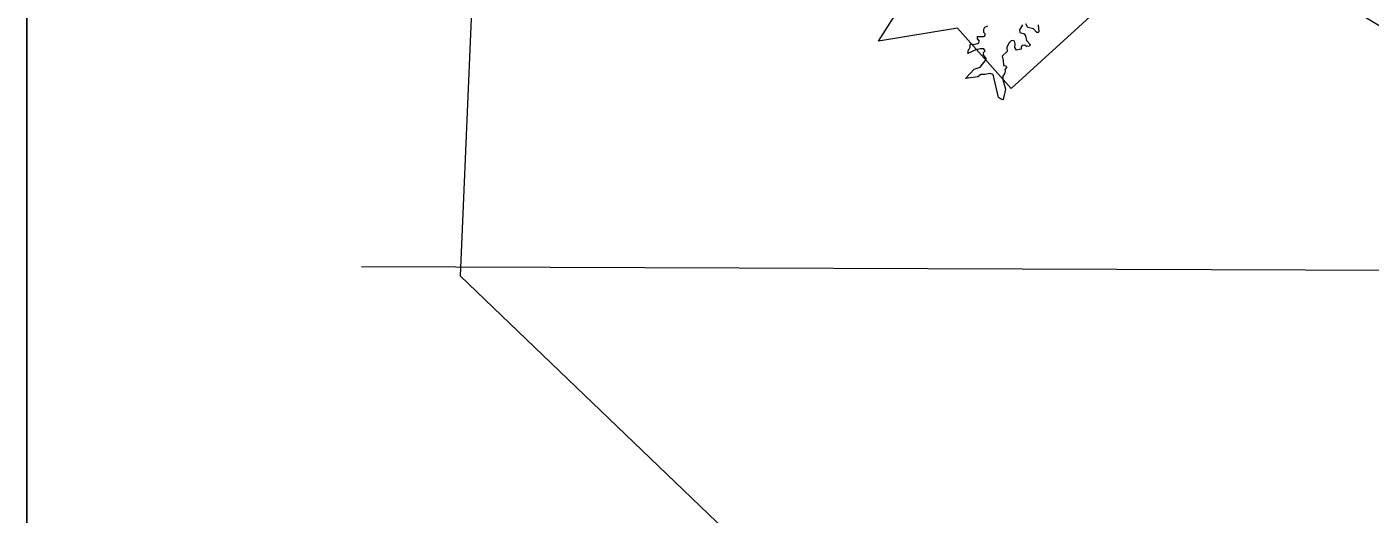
# Model space of a CAD drawing. Extents: x 553962 to 842807, y 8883888 to 9032388.
# Drawn here: x 795547 to 799054, y 9015657 to 9016929 of the extents above; entities that cross this region are included whole.
import ezdxf

# ---------------------------------------------------------------- set-up
doc = ezdxf.new("R2010")
doc.units = 0
doc.header["$LTSCALE"] = 150
doc.layers.add('60', color=7, linetype='Continuous', lineweight=53)

msp = doc.modelspace()

# ---------------------------------------------------------------- linework, layer by layer
at = {"layer": '60', "lineweight": 13}
msp.add_line((796421, 9016303.4), (833189.7, 9016171), dxfattribs=at)
at = {"layer": '60', "lineweight": 25}
msp.add_lwpolyline([(795547.3, 9026495.8), (834282.2, 9026495.8), (834282.2, 9003238.6), (795547.3, 9003238.6)], close=True, dxfattribs=at)
at = {"layer": '60', "lineweight": 13}
for points in [[(801216.9, 9023909), (800468.3, 9021942.9), (798035.3, 9020023.6), (796772, 9018478.8), (796678.4, 9016278.6), (797801.3, 9015201.9), (799243.6, 9014945.7), (799798.9, 9014988.4), (801216.9, 9014031.6), (803322.3, 9013001.8), (804258.1, 9012720.9)], [(804061.8, 9014740.5), (803186.9, 9014617.9), (802010, 9015595.2), (801134, 9015710.1), (799752.9, 9016951.9), (799131.7, 9016899.4), (798606.8, 9017214.5), (798116.9, 9016768.1), (797976.9, 9016925.6), (797770.7, 9016891.6), (798024.7, 9017291.1), (798157, 9018305.4), (798965.3, 9018723.6), (799501.2, 9019775.1), (800976.7, 9020255.6), (802624.4, 9022205.3), (802707.9, 9023068.8)], [(797998.2, 9016794.5), (797998.1, 9016795), (798020.4, 9016818.3), (798036.1, 9016823.8), (798051.4, 9016843.2), (798051.4, 9016846.1), (798044.2, 9016855.7), (798044.2, 9016861.4), (798048.6, 9016866.3), (798045.4, 9016871.2), (798036.1, 9016871.4), (798024.7, 9016868.9), (798004, 9016859.3), (798005.5, 9016868.8), (798007.5, 9016870.2), (798009.6, 9016876), (798009.6, 9016882.4), (798011.1, 9016884.1), (798020.5, 9016882.5), (798031.7, 9016886.3), (798034.4, 9016891), (798028.5, 9016897.1), (798028.5, 9016903.3), (798044.6, 9016903.5), (798049.3, 9016906.2), (798048.8, 9016910.1), (798045.5, 9016913.7), (798045.7, 9016922.8), (798048, 9016928.1), (798055.7, 9016931.3)], [(797998.2, 9016794.5), (797998.1, 9016795), (798020.4, 9016818.3), (798036.1, 9016823.8), (798051.4, 9016843.2), (798051.4, 9016846.1), (798044.2, 9016855.7), (798044.2, 9016861.4), (798048.6, 9016866.3), (798045.4, 9016871.2), (798036.1, 9016871.4), (798024.7, 9016868.9), (798004, 9016859.3), (798005.5, 9016868.8), (798007.5, 9016870.2), (798009.6, 9016876), (798009.6, 9016882.4), (798011.1, 9016884.1), (798020.5, 9016882.5), (798031.7, 9016886.3), (798034.4, 9016891), (798028.5, 9016897.1), (798028.5, 9016903.3), (798044.6, 9016903.5), (798049.3, 9016906.2), (798048.8, 9016910.1), (798045.5, 9016913.7), (798045.7, 9016922.8), (798048, 9016928.1), (798055.7, 9016931.3)], [(798146.6, 9016934.2), (798138.7, 9016921.1), (798139.3, 9016914.1), (798150.8, 9016910.5), (798154.4, 9016905.2), (798157, 9016893), (798166.1, 9016882.9), (798164.6, 9016878), (798156.6, 9016877.1), (798152.7, 9016880.5), (798145.3, 9016879.9), (798142.8, 9016876.1), (798142.9, 9016870.8), (798130.7, 9016867.8), (798126.2, 9016874.4), (798127.5, 9016884.5), (798125.3, 9016891.1), (798121.6, 9016893.1), (798116.4, 9016891.8), (798110.9, 9016885.8), (798105.2, 9016874.9), (798106.6, 9016864.6), (798093.5, 9016851.8), (798095.6, 9016841.6), (798096.7, 9016827.4), (798102.4, 9016826.8), (798105.8, 9016823.8), (798100.3, 9016817.2), (798101.5, 9016812.8), (798099.8, 9016806), (798094.8, 9016799.6), (798095.2, 9016791.1), (798102.4, 9016765.6), (798096.1, 9016739.1)], [(798146.6, 9016934.2), (798138.7, 9016921.1), (798139.3, 9016914.1), (798150.8, 9016910.5), (798154.4, 9016905.2), (798157, 9016893), (798166.1, 9016882.9), (798164.6, 9016878), (798156.6, 9016877.1), (798152.7, 9016880.5), (798145.3, 9016879.9), (798142.8, 9016876.1), (798142.9, 9016870.8), (798130.7, 9016867.8), (798126.2, 9016874.4), (798127.5, 9016884.5), (798125.3, 9016891.1), (798121.6, 9016893.1), (798116.4, 9016891.8), (798110.9, 9016885.8), (798105.2, 9016874.9), (798106.6, 9016864.6), (798093.5, 9016851.8), (798095.6, 9016841.6), (798096.7, 9016827.4), (798102.4, 9016826.8), (798105.8, 9016823.8), (798100.3, 9016817.2), (798101.5, 9016812.8), (798099.8, 9016806), (798094.8, 9016799.6), (798095.2, 9016791.1), (798102.4, 9016765.6), (798096.1, 9016739.1)], [(798187.4, 9016933.8), (798188.6, 9016916), (798187.1, 9016914.3), (798184.2, 9016914.3), (798175.1, 9016923.8), (798160.6, 9016926.6), (798154.7, 9016936.3)], [(798187.4, 9016933.8), (798188.6, 9016916), (798187.1, 9016914.3), (798184.2, 9016914.3), (798175.1, 9016923.8), (798160.6, 9016926.6), (798154.7, 9016936.3)], [(798096.1, 9016739.1), (798096, 9016738.4), (798089.1, 9016740.6), (798083.4, 9016744.6), (798069.8, 9016804.7), (798061.5, 9016807.2), (798048, 9016804.1), (798037.8, 9016804.5), (798029.7, 9016797.9), (797998.4, 9016793.6), (797998.2, 9016794.5)], [(798096.1, 9016739.1), (798096, 9016738.4), (798089.1, 9016740.6), (798083.4, 9016744.6), (798069.8, 9016804.7), (798061.5, 9016807.2), (798048, 9016804.1), (798037.8, 9016804.5), (798029.7, 9016797.9), (797998.4, 9016793.6), (797998.2, 9016794.5)]]:
    msp.add_lwpolyline(points, dxfattribs=at)

doc.saveas('drawing.dxf')
